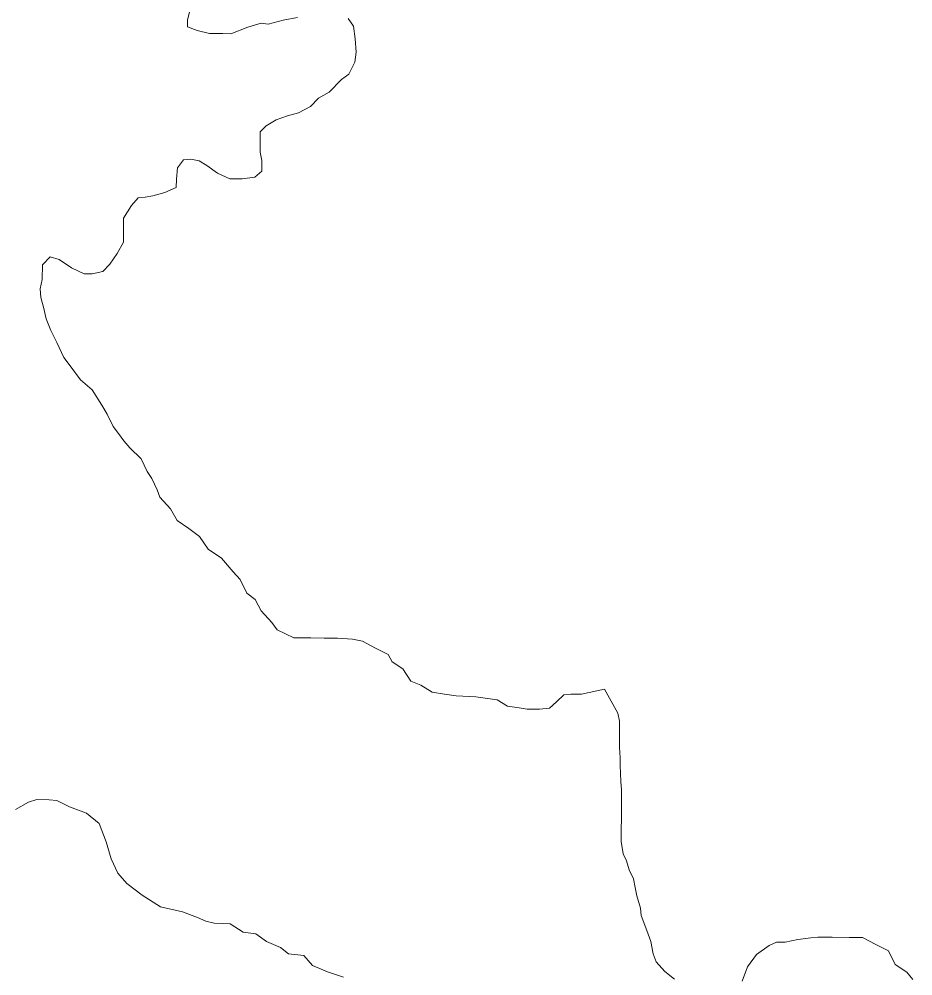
# Model space of a CAD drawing. Extents: x 553962 to 842807, y 8883888 to 9032388.
# Drawn here: x 802076.6 to 802328, y 9015657 to 9015925.9 of the extents above; entities that cross this region are included whole.
import ezdxf

# ---------------------------------------------------------------- set-up
doc = ezdxf.new("R2010")
doc.units = 0
doc.header["$LTSCALE"] = 150
doc.layers.add('60', color=7, linetype='Continuous', lineweight=53)

msp = doc.modelspace()

# ---------------------------------------------------------------- linework, layer by layer
at = {"layer": '60', "lineweight": 13}
for points in [[(802154.9, 9015926.4), (802150.9, 9015925.6), (802146.7, 9015924.5), (802144.7, 9015924.8), (802141, 9015923.6), (802136.2, 9015921.8), (802133.9, 9015921.9), (802130.2, 9015921.9), (802126.7, 9015922.7), (802124, 9015923.7), (802124, 9015925.7), (802124.7, 9015928.2)], [(802154.9, 9015926.4), (802150.9, 9015925.6), (802146.7, 9015924.5), (802144.7, 9015924.8), (802141, 9015923.6), (802136.2, 9015921.8), (802133.9, 9015921.9), (802130.2, 9015921.9), (802126.7, 9015922.7), (802124, 9015923.7), (802124, 9015925.7), (802124.7, 9015928.2)], [(802158.6, 9015901.3), (802158.6, 9015901.3), (802160.8, 9015903.7), (802163.8, 9015905.4), (802167.3, 9015908.9), (802169.4, 9015910.4), (802171.1, 9015913.8), (802171.4, 9015916.6), (802171.2, 9015920.4), (802170.7, 9015923.9), (802169.2, 9015926.1)], [(802158.6, 9015901.3), (802158.6, 9015901.3), (802160.8, 9015903.7), (802163.8, 9015905.4), (802167.3, 9015908.9), (802169.4, 9015910.4), (802171.1, 9015913.8), (802171.4, 9015916.6), (802171.2, 9015920.4), (802170.7, 9015923.9), (802169.2, 9015926.1)], [(802241.3, 9015737.6), (802234.8, 9015736.2), (802231.8, 9015736.2), (802229.8, 9015736), (802227.8, 9015734), (802225.8, 9015732.2), (802223, 9015732), (802219.5, 9015732), (802217.3, 9015732.3), (802214, 9015732.8), (802211.1, 9015734.6), (802205.1, 9015735.4), (802199.6, 9015735.7), (802196.3, 9015736.2), (802192.8, 9015736.7), (802189.6, 9015738.7), (802186.8, 9015739.8), (802184.6, 9015743.3), (802181.6, 9015745.3), (802180.4, 9015747.3), (802176.9, 9015749.1), (802173.2, 9015751.1), (802170.4, 9015751.6), (802166.2, 9015751.9), (802162.4, 9015751.9), (802158.7, 9015752), (802153.9, 9015752), (802149.2, 9015754.3), (802147.7, 9015756.3), (802144.7, 9015759.6), (802143, 9015762.8), (802140.7, 9015764.6), (802138.8, 9015768.4), (802136.8, 9015770.6), (802133.6, 9015774.4), (802129.8, 9015776.9), (802127.4, 9015780.5), (802124.4, 9015782.7), (802121.1, 9015785), (802119.2, 9015788.3), (802116.2, 9015791.5), (802115.5, 9015793.6), (802114, 9015796.8), (802112.7, 9015798.8), (802111, 9015802.3), (802107.8, 9015805.4), (802106.1, 9015807.4), (802104.6, 9015809.4), (802103.1, 9015811.4), (802101.4, 9015814.9), (802099.9, 9015817.4), (802097.2, 9015821.7), (802093.9, 9015824.5), (802091, 9015828.5), (802089.2, 9015830.8), (802087.3, 9015835), (802085.6, 9015838.4), (802084.3, 9015841.7), (802083.5, 9015844.9), (802082.8, 9015847.7), (802082.6, 9015850.1), (802083.1, 9015852.7), (802083.2, 9015856.8), (802085.4, 9015859.1), (802087.9, 9015858.3), (802091.4, 9015856), (802094.9, 9015854.3), (802097.2, 9015854.3), (802100.2, 9015855), (802102.2, 9015857), (802104.2, 9015860), (802106, 9015863.2), (802106, 9015867), (802106, 9015870), (802108.3, 9015873.5), (802110.1, 9015875.7), (802112.1, 9015875.9), (802114.3, 9015876.2), (802117.6, 9015877.2), (802120.8, 9015878.6), (802120.9, 9015880.9), (802121.2, 9015884.1), (802122.9, 9015886.4), (802124.9, 9015886.5), (802127.3, 9015886.1), (802129.4, 9015884.8), (802132.4, 9015882.6), (802135.9, 9015881), (802139.4, 9015881), (802142.9, 9015881.5), (802144.9, 9015883.2), (802144.9, 9015886.2), (802144.4, 9015888.5), (802144.4, 9015892.5), (802144.4, 9015894.2), (802144.4, 9015894.2), (802146.1, 9015895.9), (802148.9, 9015897.6), (802152.1, 9015898.7), (802155.2, 9015899.6), (802158.6, 9015901.3)], [(802241.3, 9015737.6), (802234.8, 9015736.2), (802231.8, 9015736.2), (802229.8, 9015736), (802227.8, 9015734), (802225.8, 9015732.2), (802223, 9015732), (802219.5, 9015732), (802217.3, 9015732.3), (802214, 9015732.8), (802211.1, 9015734.6), (802205.1, 9015735.4), (802199.6, 9015735.7), (802196.3, 9015736.2), (802192.8, 9015736.7), (802189.6, 9015738.7), (802186.8, 9015739.8), (802184.6, 9015743.3), (802181.6, 9015745.3), (802180.4, 9015747.3), (802176.9, 9015749.1), (802173.2, 9015751.1), (802170.4, 9015751.6), (802166.2, 9015751.9), (802162.4, 9015751.9), (802158.7, 9015752), (802153.9, 9015752), (802149.2, 9015754.3), (802147.7, 9015756.3), (802144.7, 9015759.6), (802143, 9015762.8), (802140.7, 9015764.6), (802138.8, 9015768.4), (802136.8, 9015770.6), (802133.6, 9015774.4), (802129.8, 9015776.9), (802127.4, 9015780.5), (802124.4, 9015782.7), (802121.1, 9015785), (802119.2, 9015788.3), (802116.2, 9015791.5), (802115.5, 9015793.6), (802114, 9015796.8), (802112.7, 9015798.8), (802111, 9015802.3), (802107.8, 9015805.4), (802106.1, 9015807.4), (802104.6, 9015809.4), (802103.1, 9015811.4), (802101.4, 9015814.9), (802099.9, 9015817.4), (802097.2, 9015821.7), (802093.9, 9015824.5), (802091, 9015828.5), (802089.2, 9015830.8), (802087.3, 9015835), (802085.6, 9015838.4), (802084.3, 9015841.7), (802083.5, 9015844.9), (802082.8, 9015847.7), (802082.6, 9015850.1), (802083.1, 9015852.7), (802083.2, 9015856.8), (802085.4, 9015859.1), (802087.9, 9015858.3), (802091.4, 9015856), (802094.9, 9015854.3), (802097.2, 9015854.3), (802100.2, 9015855), (802102.2, 9015857), (802104.2, 9015860), (802106, 9015863.2), (802106, 9015867), (802106, 9015870), (802108.3, 9015873.5), (802110.1, 9015875.7), (802112.1, 9015875.9), (802114.3, 9015876.2), (802117.6, 9015877.2), (802120.8, 9015878.6), (802120.9, 9015880.9), (802121.2, 9015884.1), (802122.9, 9015886.4), (802124.9, 9015886.5), (802127.3, 9015886.1), (802129.4, 9015884.8), (802132.4, 9015882.6), (802135.9, 9015881), (802139.4, 9015881), (802142.9, 9015881.5), (802144.9, 9015883.2), (802144.9, 9015886.2), (802144.4, 9015888.5), (802144.4, 9015892.5), (802144.4, 9015894.2), (802144.4, 9015894.2), (802146.1, 9015895.9), (802148.9, 9015897.6), (802152.1, 9015898.7), (802155.2, 9015899.6), (802158.6, 9015901.3)], [(802261, 9015656.1), (802258.2, 9015658.2), (802255.8, 9015660.9), (802255, 9015663.2), (802254.3, 9015666.7), (802253.6, 9015668.7), (802252.3, 9015672), (802251.6, 9015674), (802251.4, 9015676), (802250.4, 9015679.5), (802249.9, 9015681.8), (802249.4, 9015684.3), (802248.2, 9015686.8), (802247.5, 9015689.3), (802246.5, 9015691.3), (802246, 9015694.8), (802246, 9015697.3), (802246.1, 9015702.1), (802246.1, 9015705.1), (802246.1, 9015709.3), (802245.9, 9015711.6), (802245.7, 9015716.1), (802245.7, 9015718.3), (802245.5, 9015721.3), (802245.5, 9015724.1), (802245.5, 9015726.1), (802245.5, 9015728.6), (802245, 9015730.8), (802241.3, 9015737.6)], [(802261, 9015656.1), (802258.2, 9015658.2), (802255.8, 9015660.9), (802255, 9015663.2), (802254.3, 9015666.7), (802253.6, 9015668.7), (802252.3, 9015672), (802251.6, 9015674), (802251.4, 9015676), (802250.4, 9015679.5), (802249.9, 9015681.8), (802249.4, 9015684.3), (802248.2, 9015686.8), (802247.5, 9015689.3), (802246.5, 9015691.3), (802246, 9015694.8), (802246, 9015697.3), (802246.1, 9015702.1), (802246.1, 9015705.1), (802246.1, 9015709.3), (802245.9, 9015711.6), (802245.7, 9015716.1), (802245.7, 9015718.3), (802245.5, 9015721.3), (802245.5, 9015724.1), (802245.5, 9015726.1), (802245.5, 9015728.6), (802245, 9015730.8), (802241.3, 9015737.6)], [(802075.6, 9015703.8), (802079.3, 9015705.8), (802081.6, 9015706.6), (802085.1, 9015706.5), (802087.3, 9015706.3), (802090.8, 9015704.5), (802095.6, 9015702.7), (802099.2, 9015699.8), (802101.1, 9015694.7), (802102.5, 9015689.9), (802104.4, 9015685.9), (802106.9, 9015683), (802111.3, 9015679.7), (802111.3, 9015679.7), (802116.4, 9015676.4), (802116.4, 9015676.4), (802122.6, 9015675), (802122.6, 9015675), (802126.8, 9015673.4), (802129.2, 9015672.4), (802131.5, 9015671.8), (802136, 9015671.6), (802139.7, 9015669.3), (802143.2, 9015668.8), (802146.2, 9015666.7), (802150.2, 9015665), (802152.4, 9015663.2), (802156.7, 9015662.7), (802159.2, 9015659.9), (802163.4, 9015658.1), (802167.9, 9015656.6)], [(802328, 9015656), (802326.3, 9015658), (802323, 9015660.2), (802321.1, 9015664), (802317.6, 9015665.8), (802313.8, 9015667.8), (802310.1, 9015667.8), (802305.3, 9015667.9), (802301.3, 9015667.9), (802299.3, 9015667.7), (802295.6, 9015667.2), (802292.1, 9015666.5), (802289.6, 9015666.5), (802287.6, 9015665.5), (802284, 9015663), (802281.5, 9015659.5), (802280, 9015655.5)], [(802328, 9015656), (802326.3, 9015658), (802323, 9015660.2), (802321.1, 9015664), (802317.6, 9015665.8), (802313.8, 9015667.8), (802310.1, 9015667.8), (802305.3, 9015667.9), (802301.3, 9015667.9), (802299.3, 9015667.7), (802295.6, 9015667.2), (802292.1, 9015666.5), (802289.6, 9015666.5), (802287.6, 9015665.5), (802284, 9015663), (802281.5, 9015659.5), (802280, 9015655.5)]]:
    msp.add_lwpolyline(points, dxfattribs=at)

doc.saveas('drawing.dxf')
